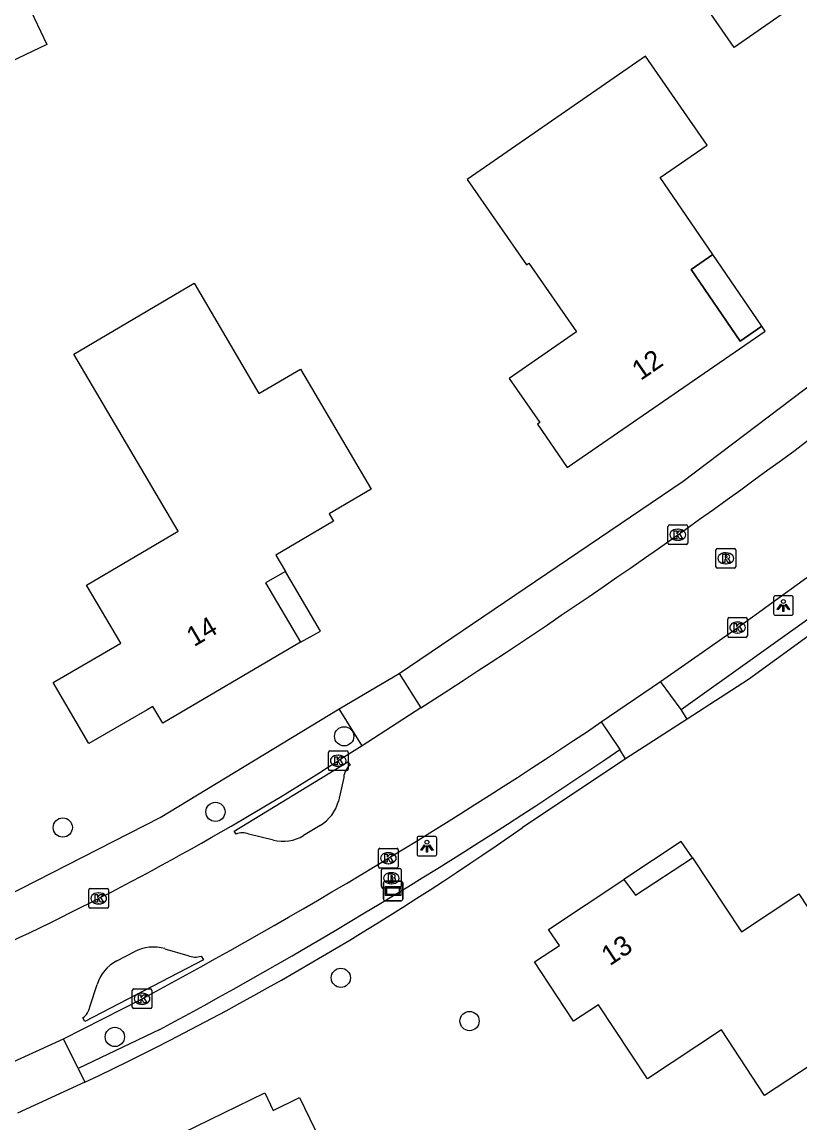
# Model space of a CAD drawing. Extents: x 162675 to 163482, y 379761 to 381227.
# Drawn here: x 163252.7 to 163292.2, y 380792.3 to 380848.3 of the extents above; entities that cross this region are included whole.
import ezdxf

# ---------------------------------------------------------------- set-up
doc = ezdxf.new("R2010")
doc.units = 0
for name, color, linetype in [('IMGEO_Berm_groen', 7, 'Continuous'), ('IMGEO_Boom', 7, 'Continuous'), ('IMGEO_Brandkraan', 7, 'Continuous'), ('IMGEO_Groenvoorziening', 7, 'Continuous'), ('IMGEO_Haag', 7, 'Continuous'), ('IMGEO_Kolk', 7, 'Continuous'), ('IMGEO_Lichtpunt', 7, 'Continuous'), ('IMGEO_Pand', 7, 'Continuous'), ('IMGEO_Pand_nummerreeks', 7, 'Continuous'), ('IMGEO_Pand_overbouw', 7, 'Continuous'), ('IMGEO_Parkeervlak_halfverhard', 7, 'Continuous'), ('IMGEO_Rijbaan_lokaal_gesloten', 7, 'Continuous'), ('IMGEO_Rioolput', 7, 'Continuous'), ('IMGEO_Verklikker', 7, 'Continuous'), ('IMGEO_Voetpad_open', 7, 'Continuous')]:
    doc.layers.add(name, color=color, linetype=linetype)

msp = doc.modelspace()

# ---------------------------------------------------------------- linework, layer by layer
at = {"layer": 'IMGEO_Berm_groen'}
msp.add_lwpolyline([(163230.868, 380795.207), (163233.609, 380795.947), (163234.804, 380796.412), (163249.489, 380802.652), (163259.718, 380807.867), (163268.827, 380813.377)], dxfattribs=at)
at = {"layer": 'IMGEO_Boom'}
for centre in [(163269.076, 380811.987), (163262.534, 380808.149), (163254.776, 380807.354), (163268.906, 380799.72), (163275.448, 380797.525), (163257.422, 380796.718)]:
    msp.add_circle(centre, 0.489, dxfattribs=at)
at = {"layer": 'IMGEO_Brandkraan'}
for p, q in [((163270.972, 380804.353), (163270.972, 380805.205)), ((163271.047, 380805.279), (163271.899, 380805.279)), ((163271.46, 380805.059), (163271.485, 380805.059)), ((163271.973, 380805.205), (163271.973, 380804.353)), ((163271.483, 380804.499), (163271.458, 380804.499)), ((163271.899, 380804.279), (163271.047, 380804.279))]:
    msp.add_line(p, q, dxfattribs=at)
for points in [[(163270.972, 380804.353), (163270.972, 380805.205)], [(163271.047, 380805.279), (163271.899, 380805.279)], [(163271.973, 380805.205), (163271.973, 380804.353)], [(163271.32, 380804.979), (163271.32, 380804.579), (163271.533, 380804.579)], [(163271.551, 380804.979), (163271.32, 380804.979)], [(163271.499, 380804.898), (163271.445, 380804.898), (163271.445, 380804.822)], [(163271.445, 380804.822), (163271.498, 380804.822)], [(163271.507, 380804.746), (163271.445, 380804.746), (163271.445, 380804.665)], [(163271.445, 380804.665), (163271.507, 380804.665)], [(163271.899, 380804.279), (163271.047, 380804.279)]]:
    msp.add_lwpolyline(points, dxfattribs=at)
for centre, radius, start, end in [((163271.049, 380805.203), 0.0765, 91.552, 178.448), ((163271.049, 380805.203), 0.0765, 91.552, 178.448), ((163271.897, 380805.203), 0.0765, 1.552, 88.448), ((163271.897, 380805.203), 0.0765, 1.552, 88.448), ((163271.5, 380804.86), 0.0379, 267.8285, 90.9355), ((163271.508, 380804.705), 0.0404, 269.8759, 90.5077), ((163271.539, 380804.83), 0.251, 268.6676, 293.5347), ((163271.555, 380804.834), 0.145, 59.4692, 91.5367), ((163271.58, 380804.881), 0.0922, 285.5137, 58.1501), ((163271.585, 380804.689), 0.105, 301.3115, 78.989), ((163271.049, 380804.355), 0.0765, 181.552, 268.448), ((163271.049, 380804.355), 0.0765, 181.552, 268.448), ((163271.897, 380804.355), 0.0765, 271.552, 358.448), ((163271.897, 380804.355), 0.0765, 271.552, 358.448)]:
    msp.add_arc(centre, radius, start, end, dxfattribs=at)
for centre, major_axis, ratio, start_param, end_param in [((163271.459, 380804.779), (-0.387, 0.002), 0.722429, 4.712389, 7.853982), ((163271.484, 380804.779), (-0.39, 0.002), 0.717154, 1.570796, 4.712389)]:
    msp.add_ellipse(centre, major_axis=major_axis, ratio=ratio, start_param=start_param, end_param=end_param, dxfattribs=at)
at = {"layer": 'IMGEO_Groenvoorziening'}
msp.add_lwpolyline([(163271.872, 380815.173), (163286.296, 380824.946), (163299.265, 380834.754), (163300.104, 380835.416)], dxfattribs=at)
at = {"layer": 'IMGEO_Haag'}
for points in [[(163294.076, 380818.108), (163289.632, 380814.871), (163286.499, 380812.86)], [(163283.372, 380810.85), (163278.115, 380807.338)]]:
    msp.add_lwpolyline(points, dxfattribs=at)
msp.add_arc((163190.735, 380932.029), 152.26, 295.34024, 305.02177, dxfattribs=at)
at = {"layer": 'IMGEO_Kolk'}
for p, q in [((163285.533, 380821.799), (163285.533, 380822.651)), ((163285.608, 380822.725), (163286.46, 380822.725)), ((163286.021, 380822.505), (163286.046, 380822.505)), ((163286.534, 380822.651), (163286.534, 380821.799)), ((163286.044, 380821.945), (163286.019, 380821.945)), ((163286.46, 380821.725), (163285.608, 380821.725)), ((163288.568, 380817.087), (163288.568, 380817.939)), ((163288.643, 380818.013), (163289.495, 380818.013)), ((163289.569, 380817.939), (163289.569, 380817.087)), ((163289.056, 380817.793), (163289.081, 380817.793)), ((163289.495, 380817.013), (163288.643, 380817.013)), ((163289.079, 380817.233), (163289.054, 380817.233)), ((163268.351, 380811.244), (163269.203, 380811.244)), ((163268.276, 380810.318), (163268.276, 380811.17)), ((163268.764, 380811.024), (163268.789, 380811.024)), ((163269.277, 380811.17), (163269.277, 380810.318)), ((163269.203, 380810.244), (163268.351, 380810.244)), ((163268.787, 380810.464), (163268.762, 380810.464)), ((163270.822, 380805.371), (163270.822, 380806.223)), ((163270.897, 380806.297), (163271.749, 380806.297)), ((163271.823, 380806.223), (163271.823, 380805.371)), ((163271.31, 380806.077), (163271.335, 380806.077)), ((163271.749, 380805.297), (163270.897, 380805.297)), ((163271.333, 380805.517), (163271.308, 380805.517)), ((163256.101, 380803.329), (163256.101, 380804.181)), ((163256.176, 380804.255), (163257.028, 380804.255)), ((163256.589, 380804.035), (163256.614, 380804.035)), ((163257.102, 380804.181), (163257.102, 380803.329)), ((163256.612, 380803.475), (163256.587, 380803.475)), ((163257.028, 380803.255), (163256.176, 380803.255)), ((163258.305, 380798.231), (163258.305, 380799.083)), ((163258.38, 380799.157), (163259.232, 380799.157)), ((163258.793, 380798.937), (163258.818, 380798.937)), ((163259.306, 380799.083), (163259.306, 380798.231)), ((163258.816, 380798.377), (163258.791, 380798.377)), ((163259.232, 380798.157), (163258.38, 380798.157))]:
    msp.add_line(p, q, dxfattribs=at)
for points in [[(163285.533, 380821.799), (163285.533, 380822.651)], [(163285.608, 380822.725), (163286.46, 380822.725)], [(163285.854, 380822.425), (163285.977, 380822.425), (163285.977, 380822.274), (163286.107, 380822.425), (163286.271, 380822.425), (163286.125, 380822.274), (163286.278, 380822.025), (163286.126, 380822.025), (163286.041, 380822.189), (163285.977, 380822.122), (163285.977, 380822.025), (163285.854, 380822.025), (163285.854, 380822.425)], [(163286.534, 380822.651), (163286.534, 380821.799)], [(163286.46, 380821.725), (163285.608, 380821.725)], [(163288.568, 380817.087), (163288.568, 380817.939)], [(163288.643, 380818.013), (163289.495, 380818.013)], [(163289.569, 380817.939), (163289.569, 380817.087)], [(163288.889, 380817.713), (163289.012, 380817.713), (163289.012, 380817.562), (163289.142, 380817.713), (163289.306, 380817.713), (163289.16, 380817.562), (163289.313, 380817.313), (163289.161, 380817.313), (163289.076, 380817.477), (163289.012, 380817.41), (163289.012, 380817.313), (163288.889, 380817.313), (163288.889, 380817.713)], [(163289.495, 380817.013), (163288.643, 380817.013)], [(163268.351, 380811.244), (163269.203, 380811.244)], [(163268.276, 380810.318), (163268.276, 380811.17)], [(163268.597, 380810.944), (163268.72, 380810.944), (163268.72, 380810.793), (163268.85, 380810.944), (163269.014, 380810.944), (163268.868, 380810.793), (163269.021, 380810.544), (163268.869, 380810.544), (163268.784, 380810.708), (163268.72, 380810.641), (163268.72, 380810.544), (163268.597, 380810.544), (163268.597, 380810.944)], [(163269.277, 380811.17), (163269.277, 380810.318)], [(163269.203, 380810.244), (163268.351, 380810.244)], [(163270.822, 380805.371), (163270.822, 380806.223)], [(163270.897, 380806.297), (163271.749, 380806.297)], [(163271.823, 380806.223), (163271.823, 380805.371)], [(163271.143, 380805.997), (163271.266, 380805.997), (163271.266, 380805.846), (163271.396, 380805.997), (163271.56, 380805.997), (163271.414, 380805.846), (163271.567, 380805.597), (163271.415, 380805.597), (163271.33, 380805.761), (163271.266, 380805.694), (163271.266, 380805.597), (163271.143, 380805.597), (163271.143, 380805.997)], [(163271.749, 380805.297), (163270.897, 380805.297)], [(163256.101, 380803.329), (163256.101, 380804.181)], [(163256.176, 380804.255), (163257.028, 380804.255)], [(163256.422, 380803.955), (163256.545, 380803.955), (163256.545, 380803.804), (163256.675, 380803.955), (163256.839, 380803.955), (163256.693, 380803.804), (163256.846, 380803.555), (163256.694, 380803.555), (163256.609, 380803.719), (163256.545, 380803.652), (163256.545, 380803.555), (163256.422, 380803.555), (163256.422, 380803.955)], [(163257.102, 380804.181), (163257.102, 380803.329)], [(163257.028, 380803.255), (163256.176, 380803.255)], [(163258.305, 380798.231), (163258.305, 380799.083)], [(163258.38, 380799.157), (163259.232, 380799.157)], [(163259.306, 380799.083), (163259.306, 380798.231)], [(163258.626, 380798.857), (163258.749, 380798.857), (163258.749, 380798.706), (163258.879, 380798.857), (163259.043, 380798.857), (163258.897, 380798.706), (163259.05, 380798.457), (163258.898, 380798.457), (163258.813, 380798.621), (163258.749, 380798.554), (163258.749, 380798.457), (163258.626, 380798.457), (163258.626, 380798.857)], [(163259.232, 380798.157), (163258.38, 380798.157)]]:
    msp.add_lwpolyline(points, dxfattribs=at)
for centre, start, end in [((163285.61, 380822.649), 91.552, 178.448), ((163285.61, 380822.649), 91.552, 178.448), ((163286.458, 380822.649), 1.552, 88.448), ((163286.458, 380822.649), 1.552, 88.448), ((163285.61, 380821.801), 181.552, 268.448), ((163285.61, 380821.801), 181.552, 268.448), ((163286.458, 380821.801), 271.552, 358.448), ((163286.458, 380821.801), 271.552, 358.448), ((163288.645, 380817.937), 91.552, 178.448), ((163288.645, 380817.937), 91.552, 178.448), ((163289.493, 380817.937), 1.552, 88.448), ((163289.493, 380817.937), 1.552, 88.448), ((163288.645, 380817.089), 181.552, 268.448), ((163288.645, 380817.089), 181.552, 268.448), ((163289.493, 380817.089), 271.552, 358.448), ((163289.493, 380817.089), 271.552, 358.448), ((163268.353, 380811.168), 91.552, 178.448), ((163268.353, 380811.168), 91.552, 178.448), ((163269.201, 380811.168), 1.552, 88.448), ((163269.201, 380811.168), 1.552, 88.448), ((163268.353, 380810.32), 181.552, 268.448), ((163268.353, 380810.32), 181.552, 268.448), ((163269.201, 380810.32), 271.552, 358.448), ((163269.201, 380810.32), 271.552, 358.448), ((163270.899, 380806.221), 91.552, 178.448), ((163270.899, 380806.221), 91.552, 178.448), ((163271.747, 380806.221), 1.552, 88.448), ((163271.747, 380806.221), 1.552, 88.448), ((163270.899, 380805.373), 181.552, 268.448), ((163270.899, 380805.373), 181.552, 268.448), ((163271.747, 380805.373), 271.552, 358.448), ((163271.747, 380805.373), 271.552, 358.448), ((163256.178, 380804.179), 91.552, 178.448), ((163256.178, 380804.179), 91.552, 178.448), ((163257.026, 380804.179), 1.552, 88.448), ((163257.026, 380804.179), 1.552, 88.448), ((163256.178, 380803.331), 181.552, 268.448), ((163256.178, 380803.331), 181.552, 268.448), ((163257.026, 380803.331), 271.552, 358.448), ((163257.026, 380803.331), 271.552, 358.448), ((163258.382, 380799.081), 91.552, 178.448), ((163258.382, 380799.081), 91.552, 178.448), ((163259.23, 380799.081), 1.552, 88.448), ((163259.23, 380799.081), 1.552, 88.448), ((163258.382, 380798.233), 181.552, 268.448), ((163258.382, 380798.233), 181.552, 268.448), ((163259.23, 380798.233), 271.552, 358.448), ((163259.23, 380798.233), 271.552, 358.448)]:
    msp.add_arc(centre, 0.0765, start, end, dxfattribs=at)
for centre, major_axis, ratio, start_param, end_param in [((163286.02, 380822.225), (-0.387, 0.002), 0.722429, 4.712389, 7.853982), ((163286.045, 380822.225), (-0.39, 0.002), 0.717154, 1.570796, 4.712389), ((163289.055, 380817.513), (-0.387, 0.002), 0.722429, 4.712389, 7.853982), ((163289.08, 380817.513), (-0.39, 0.002), 0.717154, 1.570796, 4.712389), ((163268.763, 380810.744), (-0.387, 0.002), 0.722429, 4.712389, 7.853982), ((163268.788, 380810.744), (-0.39, 0.002), 0.717154, 1.570796, 4.712389), ((163271.309, 380805.797), (-0.387, 0.002), 0.722429, 4.712389, 7.853982), ((163271.334, 380805.797), (-0.39, 0.002), 0.717154, 1.570796, 4.712389), ((163256.588, 380803.755), (-0.387, 0.002), 0.722429, 4.712389, 7.853982), ((163256.613, 380803.755), (-0.39, 0.002), 0.717154, 1.570796, 4.712389), ((163258.792, 380798.657), (-0.387, 0.002), 0.722429, 4.712389, 7.853982), ((163258.817, 380798.657), (-0.39, 0.002), 0.717154, 1.570796, 4.712389)]:
    msp.add_ellipse(centre, major_axis=major_axis, ratio=ratio, start_param=start_param, end_param=end_param, dxfattribs=at)
at = {"layer": 'IMGEO_Lichtpunt'}
for p, q in [((163290.898, 380819.035), (163290.898, 380818.228)), ((163290.898, 380819.035), (163290.898, 380818.228)), ((163291.8, 380819.13), (163290.992, 380819.13)), ((163291.8, 380819.13), (163290.992, 380819.13)), ((163291.894, 380818.228), (163291.894, 380819.035)), ((163291.894, 380818.228), (163291.894, 380819.035)), ((163290.992, 380818.134), (163291.8, 380818.134)), ((163290.992, 380818.134), (163291.8, 380818.134)), ((163272.784, 380806.811), (163272.784, 380806.004)), ((163272.784, 380806.811), (163272.784, 380806.004)), ((163273.686, 380806.906), (163272.878, 380806.906)), ((163273.686, 380806.906), (163272.878, 380806.906)), ((163273.78, 380806.004), (163273.78, 380806.811)), ((163273.78, 380806.004), (163273.78, 380806.811)), ((163272.878, 380805.91), (163273.686, 380805.91)), ((163272.878, 380805.91), (163273.686, 380805.91))]:
    msp.add_line(p, q, dxfattribs=at)
for points in [[(163291.272, 380818.699), (163291.311, 380818.671), (163291.123, 380818.409), (163291.085, 380818.436), (163291.272, 380818.699)], [(163291.374, 380818.651), (163291.421, 380818.651), (163291.421, 380818.329), (163291.374, 380818.329), (163291.374, 380818.651)], [(163291.484, 380818.671), (163291.522, 380818.698), (163291.709, 380818.436), (163291.67, 380818.408), (163291.484, 380818.671)], [(163273.158, 380806.475), (163273.197, 380806.447), (163273.009, 380806.185), (163272.971, 380806.212), (163273.158, 380806.475)], [(163273.26, 380806.427), (163273.307, 380806.427), (163273.307, 380806.105), (163273.26, 380806.105), (163273.26, 380806.427)], [(163273.37, 380806.447), (163273.408, 380806.474), (163273.595, 380806.212), (163273.556, 380806.184), (163273.37, 380806.447)]]:
    msp.add_lwpolyline(points, dxfattribs=at)
for centre in [(163291.397, 380818.833), (163273.283, 380806.609)]:
    msp.add_circle(centre, 0.0994, dxfattribs=at)
for centre, start, end in [((163290.992, 380819.035), 90, 180), ((163290.992, 380819.035), 90, 180), ((163291.8, 380819.035), 0, 90), ((163291.8, 380819.035), 0, 90), ((163290.992, 380818.228), 180, 270), ((163290.992, 380818.228), 180, 270), ((163291.8, 380818.228), 270, 0), ((163291.8, 380818.228), 270, 360), ((163272.878, 380806.811), 90, 180), ((163272.878, 380806.811), 90, 180), ((163273.686, 380806.811), 0, 90), ((163273.686, 380806.811), 0, 90), ((163272.878, 380806.004), 180, 270), ((163272.878, 380806.004), 180, 270), ((163273.686, 380806.004), 270, 0), ((163273.686, 380806.004), 270, 360)]:
    msp.add_arc(centre, 0.0946, start, end, dxfattribs=at)
at = {"layer": 'IMGEO_Pand'}
for points in [[(163253.973, 380847.125), (163249.895, 380845.19), (163251.607, 380841.582), (163245.197, 380838.541), (163241.936, 380845.411), (163245.1, 380846.912), (163243.158, 380850.976), (163246.319, 380852.475), (163245.889, 380853.377), (163250.065, 380855.361), (163250.495, 380854.459), (163251.86, 380855.107), (163253.404, 380851.851), (163252.038, 380851.203), (163253.973, 380847.125)], [(163285.456, 380851.949), (163288.069, 380853.753), (163291.503, 380848.778), (163288.89, 380846.975), (163285.456, 380851.949)], [(163286.717, 380835.701), (163287.81, 380836.462), (163285.139, 380840.377), (163287.518, 380842.017), (163284.386, 380846.539), (163275.326, 380840.265), (163278.348, 380835.93), (163278.463, 380836.01), (163280.884, 380832.538), (163277.468, 380830.156), (163279.023, 380827.926), (163278.9, 380827.84), (163280.409, 380825.643), (163290.471, 380832.561), (163290.299, 380832.813), (163289.199, 380832.062), (163286.717, 380835.701)], [(163266.857, 380830.641), (163270.449, 380824.538), (163268.313, 380823.281), (163268.527, 380822.919), (163265.597, 380821.195), (163266.094, 380820.351), (163265.084, 380819.789), (163266.858, 380816.772), (163259.856, 380812.653), (163259.353, 380813.504), (163259.067, 380813.338), (163256.108, 380811.625), (163254.293, 380814.723), (163257.726, 380816.711), (163255.989, 380819.664), (163260.633, 380822.398), (163255.337, 380831.399), (163261.451, 380834.997), (163264.745, 380829.399), (163266.857, 380830.641)], [(163288.249, 380797.071), (163284.483, 380794.589), (163282.001, 380798.354), (163280.734, 380797.519), (163279.459, 380799.457), (163278.756, 380800.527), (163280.017, 380801.357), (163279.46, 380802.176), (163283.297, 380804.714), (163283.89, 380803.912), (163286.786, 380805.821), (163289.262, 380802.063), (163292.184, 380803.988), (163296.366, 380797.642), (163290.445, 380793.74), (163288.249, 380797.071)], [(163253.665, 380782.214), (163257, 380783.85), (163260.107, 380785.374), (163258.187, 380789.453), (163261.323, 380790.949), (163260.87, 380791.844), (163265.036, 380793.887), (163265.476, 380792.989), (163266.81, 380793.645), (163268.36, 380790.421), (163267.007, 380789.77), (163268.949, 380785.731), (163264.911, 380783.788), (163266.628, 380780.215), (163260.28, 380777.161), (163259.079, 380776.572), (163260.761, 380773.143), (163258.014, 380771.796), (163253.665, 380782.214)]]:
    msp.add_lwpolyline(points, dxfattribs=at)
at = {"layer": 'IMGEO_Pand_overbouw'}
for points in [[(163290.299, 380832.813), (163287.81, 380836.462), (163286.717, 380835.701), (163289.199, 380832.062)], [(163266.858, 380816.772), (163267.868, 380817.334), (163266.094, 380820.351), (163265.084, 380819.789)], [(163283.297, 380804.714), (163283.89, 380803.912), (163286.786, 380805.821), (163286.21, 380806.641)]]:
    msp.add_lwpolyline(points, close=True, dxfattribs=at)
at = {"layer": 'IMGEO_Parkeervlak_halfverhard'}
for points in [[(163286.202, 380813.348), (163293.648, 380818.666)], [(163259.707, 380797.092), (163255.559, 380795.119)]]:
    msp.add_lwpolyline(points, dxfattribs=at)
msp.add_arc((163134.301, 381029.641), 264.208, 298.33654, 304.27326, dxfattribs=at)
at = {"layer": 'IMGEO_Rijbaan_lokaal_gesloten'}
for points in [[(163285.156, 380814.764), (163289.024, 380817.48), (163292.588, 380820.05)], [(163282.143, 380812.714), (163285.156, 380814.764)], [(163272.964, 380813.427), (163269.991, 380811.509)], [(163269.991, 380811.509), (163268.777, 380810.744)], [(163263.582, 380807.018), (163263.479, 380807.175), (163269.267, 380810.694), (163269.379, 380810.529)], [(163269.053, 380809.898), (163268.784, 380808.692)], [(163267.864, 380807.464), (163267.012, 380806.949)], [(163265.478, 380806.714), (163264.228, 380807.017)], [(163259.97, 380801.201), (163261.129, 380800.846)], [(163261.811, 380800.82), (163261.919, 380800.632), (163255.905, 380797.509), (163255.803, 380797.687)], [(163257.527, 380800.591), (163258.407, 380801.036)], [(163256.158, 380798.244), (163256.525, 380799.383)], [(163254.808, 380796.619), (163258.806, 380798.657)], [(163251.462, 380795.09), (163254.808, 380796.619)]]:
    msp.add_lwpolyline(points, dxfattribs=at)
for centre, radius, start, end in [((163083.936, 381108.339), 350.292, 302.65851, 307.13762), ((163131.346, 381036.662), 269.986, 298.17056, 303.9546), ((163190.18, 380933.564), 145.816, 288.03946, 302.61666), ((163269.975, 380809.821), 0.925, 130.0992, 175.2554), ((163266.798, 380809.221), 2.055, 301.2361, 345.0839), ((163263.904, 380806.278), 0.807, 66.304, 113.5187), ((163265.961, 380808.685), 2.029, 256.2269, 301.1924), ((163259.395, 380799.164), 2.117, 74.2309, 117.8214), ((163258.475, 380798.785), 2.04, 117.7018, 162.9489), ((163261.509, 380801.843), 1.067, 249.1664, 286.4672), ((163255.202, 380798.462), 0.981, 307.8056, 347.1721)]:
    msp.add_arc(centre, radius, start, end, dxfattribs=at)
at = {"layer": 'IMGEO_Rioolput'}
for p, q in [((163287.972, 380820.601), (163287.972, 380821.453)), ((163288.047, 380821.527), (163288.899, 380821.527)), ((163288.46, 380821.307), (163288.485, 380821.307)), ((163288.973, 380821.453), (163288.973, 380820.601)), ((163288.483, 380820.747), (163288.458, 380820.747)), ((163288.899, 380820.527), (163288.047, 380820.527))]:
    msp.add_line(p, q, dxfattribs=at)
for points in [[(163287.972, 380820.601), (163287.972, 380821.453)], [(163288.047, 380821.527), (163288.899, 380821.527)], [(163288.973, 380821.453), (163288.973, 380820.601)], [(163288.561, 380821.225), (163288.309, 380821.227), (163288.309, 380820.827)], [(163288.309, 380820.827), (163288.433, 380820.827), (163288.433, 380820.989), (163288.444, 380820.989)], [(163288.487, 380821.146), (163288.433, 380821.146), (163288.433, 380821.065)], [(163288.433, 380821.065), (163288.485, 380821.065)], [(163288.491, 380820.96), (163288.562, 380820.827), (163288.702, 380820.827), (163288.637, 380820.953)], [(163288.899, 380820.527), (163288.047, 380820.527)]]:
    msp.add_lwpolyline(points, dxfattribs=at)
for centre, radius, start, end in [((163288.049, 380821.451), 0.0765, 91.552, 178.448), ((163288.049, 380821.451), 0.0765, 91.552, 178.448), ((163288.897, 380821.451), 0.0765, 1.552, 88.448), ((163288.897, 380821.451), 0.0765, 1.552, 88.448), ((163288.443, 380820.936), 0.0533, 26.0293, 88.6989), ((163288.469, 380821.254), 0.19, 274.7715, 282.9687), ((163288.493, 380821.05), 0.0964, 77.0061, 93.1865), ((163288.507, 380821.107), 0.0378, 276.6634, 79.6772), ((163288.56, 380821.115), 0.109, 350.3612, 89.416), ((163288.558, 380821.115), 0.112, 277.5842, 350.9817), ((163288.542, 380820.9), 0.108, 29.5134, 73.7905), ((163288.049, 380820.603), 0.0765, 181.552, 268.448), ((163288.049, 380820.603), 0.0765, 181.552, 268.448), ((163288.897, 380820.603), 0.0765, 271.552, 358.448), ((163288.897, 380820.603), 0.0765, 271.552, 358.448)]:
    msp.add_arc(centre, radius, start, end, dxfattribs=at)
for centre, major_axis, ratio, start_param, end_param in [((163288.459, 380821.027), (-0.387, 0.002), 0.722429, 4.712389, 7.853982), ((163288.484, 380821.027), (-0.39, 0.002), 0.717154, 1.570796, 4.712389)]:
    msp.add_ellipse(centre, major_axis=major_axis, ratio=ratio, start_param=start_param, end_param=end_param, dxfattribs=at)
at = {"layer": 'IMGEO_Verklikker'}
for p, q in [((163271.068, 380803.731), (163271.068, 380804.531)), ((163271.068, 380804.531), (163271.068, 380803.731)), ((163271.168, 380804.631), (163271.958, 380804.631)), ((163271.958, 380804.631), (163271.168, 380804.631)), ((163272.058, 380804.531), (163272.058, 380803.731)), ((163272.058, 380803.731), (163272.058, 380804.531)), ((163271.958, 380803.631), (163271.168, 380803.631)), ((163271.168, 380803.631), (163271.958, 380803.631))]:
    msp.add_line(p, q, dxfattribs=at)
for points in [[(163271.169, 380804.363), (163271.957, 380804.363), (163271.957, 380803.899), (163271.169, 380803.899), (163271.169, 380804.363)], [(163271.234, 380804.298), (163271.234, 380803.964), (163271.892, 380803.964), (163271.892, 380804.298), (163271.234, 380804.298)]]:
    msp.add_lwpolyline(points, dxfattribs=at)
for centre, start, end in [((163271.168, 380804.531), 90, 180), ((163271.168, 380804.531), 90, 180), ((163271.958, 380804.531), 0, 90), ((163271.958, 380804.531), 360, 90), ((163271.168, 380803.731), 180, 270), ((163271.168, 380803.731), 180, 270), ((163271.958, 380803.731), 270, 0), ((163271.958, 380803.731), 270, 0)]:
    msp.add_arc(centre, 0.1, start, end, dxfattribs=at)
at = {"layer": 'IMGEO_Voetpad_open'}
for points in [[(163268.827, 380813.377), (163271.872, 380815.173)], [(163271.872, 380815.173), (163272.964, 380813.427)], [(163286.202, 380813.348), (163285.156, 380814.764)], [(163269.991, 380811.509), (163268.827, 380813.377)], [(163286.499, 380812.86), (163286.202, 380813.348)], [(163282.143, 380812.714), (163283.087, 380811.31)], [(163286.499, 380812.86), (163283.372, 380810.85)], [(163283.372, 380810.85), (163283.087, 380811.31)], [(163255.559, 380795.119), (163254.808, 380796.619)], [(163255.559, 380795.119), (163255.901, 380794.419)], [(163255.901, 380794.419), (163252.481, 380792.843)]]:
    msp.add_lwpolyline(points, dxfattribs=at)

# ---------------------------------------------------------------- texts
at = {"layer": 'IMGEO_Pand_nummerreeks'}
for s, rotation, p in [('12', 34.5092, (163284.144, 380830.031)), ('14', 30.4688, (163261.446, 380816.511)), ('13', 33.4832, (163282.576, 380800.304))]:
    msp.add_text(s, height=1, rotation=rotation, dxfattribs=at).set_placement(p)

doc.saveas('drawing.dxf')
